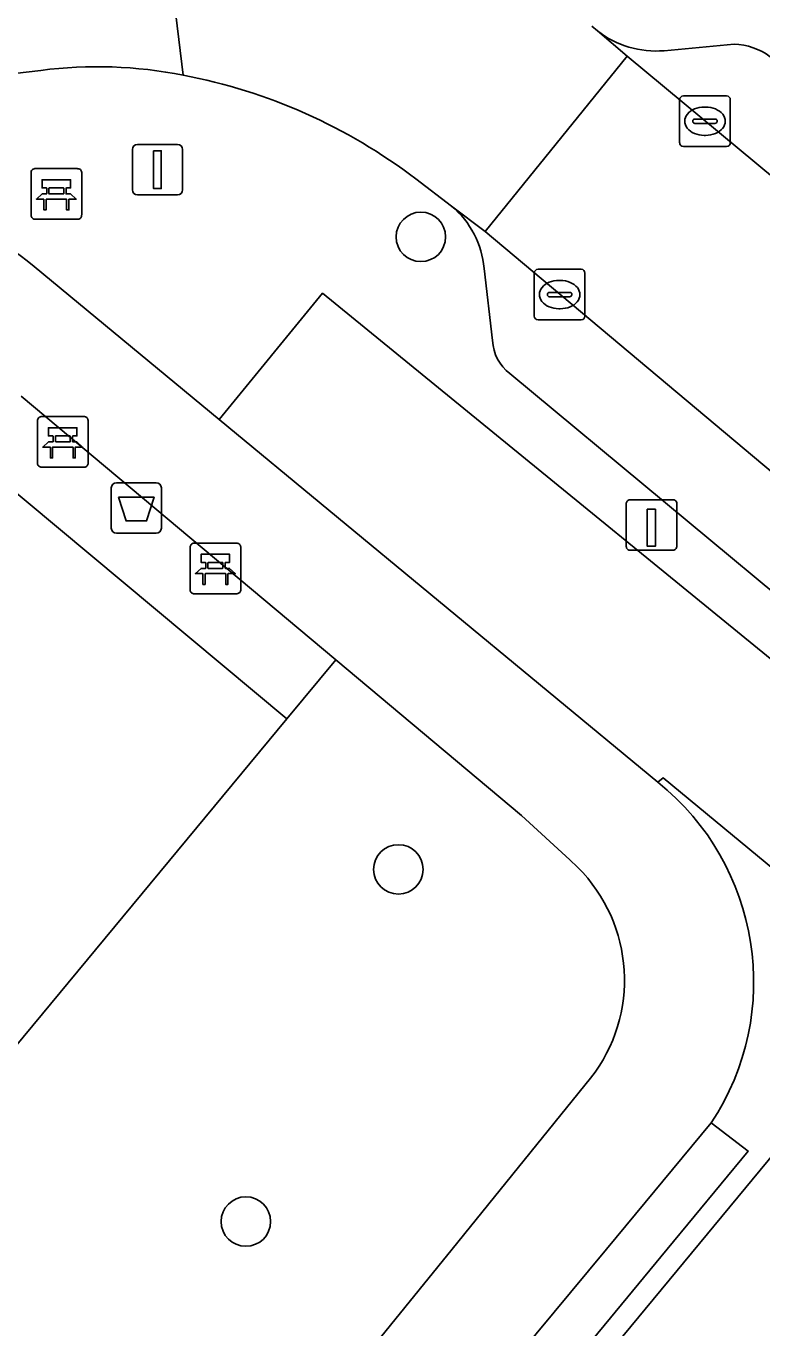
# Model space of a CAD drawing. Extents: x 162073 to 163043, y 381818 to 382561.
# Drawn here: x 162420.9 to 162435.44, y 382248.44 to 382274.18 of the extents above; entities that cross this region are included whole.
import ezdxf

# ---------------------------------------------------------------- set-up
doc = ezdxf.new("R2010")
doc.units = 0
for name, color, linetype in [('IMGEO_Afvalbak', 7, 'Continuous'), ('IMGEO_Bank', 7, 'Continuous'), ('IMGEO_Boom', 7, 'Continuous'), ('IMGEO_Groenvoorziening', 7, 'Continuous'), ('IMGEO_Haag', 7, 'Continuous'), ('IMGEO_Kolk', 7, 'Continuous'), ('IMGEO_Laadpaal', 7, 'Continuous'), ('IMGEO_Lichtmast', 7, 'Continuous'), ('IMGEO_Parkeervlak_open', 7, 'Continuous'), ('IMGEO_Rijbaan_lokaal_open', 7, 'Continuous'), ('IMGEO_Terreindeel_zand', 7, 'Continuous'), ('IMGEO_Voetpad_gesloten', 7, 'Continuous'), ('IMGEO_Voetpad_open', 7, 'Continuous')]:
    doc.layers.add(name, color=color, linetype=linetype)

msp = doc.modelspace()

# ---------------------------------------------------------------- linework, layer by layer
at = {"layer": 'IMGEO_Afvalbak'}
for p, q in [((162422.585, 382264.25), (162422.585, 382265.05)), ((162422.585, 382265.05), (162422.585, 382264.25)), ((162422.685, 382265.15), (162423.475, 382265.15)), ((162423.475, 382265.15), (162422.685, 382265.15)), ((162423.575, 382265.05), (162423.575, 382264.25)), ((162423.575, 382264.25), (162423.575, 382265.05)), ((162423.475, 382264.15), (162422.685, 382264.15)), ((162422.685, 382264.15), (162423.475, 382264.15))]:
    msp.add_line(p, q, dxfattribs=at)
msp.add_lwpolyline([(162422.728, 382264.864), (162423.432, 382264.864), (162423.283, 382264.394), (162422.877, 382264.394), (162422.728, 382264.864)], dxfattribs=at)
for centre, start, end in [((162422.685, 382265.05), 90, 180), ((162422.685, 382265.05), 90, 180), ((162423.475, 382265.05), 0, 90), ((162423.475, 382265.05), 360, 90), ((162422.685, 382264.25), 180, 270), ((162422.685, 382264.25), 180, 270), ((162423.475, 382264.25), 270, 0), ((162423.475, 382264.25), 270, 0)]:
    msp.add_arc(centre, 0.1, start, end, dxfattribs=at)
at = {"layer": 'IMGEO_Bank'}
for p, q in [((162421.075, 382271.358), (162421.916, 382271.358)), ((162421.916, 382271.358), (162421.075, 382271.358)), ((162421, 382270.433), (162421, 382271.274)), ((162421, 382271.274), (162421, 382270.433)), ((162422, 382271.283), (162422, 382270.442)), ((162422, 382270.442), (162422, 382271.283)), ((162421.309, 382270.864), (162421.309, 382270.97)), ((162421.353, 382270.97), (162421.353, 382270.864)), ((162421.641, 382270.976), (162421.359, 382270.976)), ((162421.359, 382270.858), (162421.641, 382270.858)), ((162421.647, 382270.864), (162421.647, 382270.97)), ((162421.691, 382270.97), (162421.691, 382270.864)), ((162421.697, 382270.756), (162421.304, 382270.756)), ((162421.925, 382270.358), (162421.084, 382270.358)), ((162421.084, 382270.358), (162421.925, 382270.358)), ((162421.202, 382266.457), (162422.043, 382266.457)), ((162422.043, 382266.457), (162421.202, 382266.457)), ((162421.127, 382265.532), (162421.127, 382266.373)), ((162421.127, 382266.373), (162421.127, 382265.532)), ((162422.127, 382266.382), (162422.127, 382265.541)), ((162422.127, 382265.541), (162422.127, 382266.382)), ((162421.436, 382265.963), (162421.436, 382266.069)), ((162421.48, 382266.069), (162421.48, 382265.963)), ((162421.768, 382266.075), (162421.486, 382266.075)), ((162421.486, 382265.957), (162421.768, 382265.957)), ((162421.774, 382265.963), (162421.774, 382266.069)), ((162421.818, 382266.069), (162421.818, 382265.963)), ((162421.824, 382265.855), (162421.431, 382265.855)), ((162422.052, 382265.457), (162421.211, 382265.457)), ((162421.211, 382265.457), (162422.052, 382265.457)), ((162424.218, 382263.956), (162425.059, 382263.956)), ((162425.059, 382263.956), (162424.218, 382263.956)), ((162425.143, 382263.881), (162425.143, 382263.04)), ((162425.143, 382263.04), (162425.143, 382263.881)), ((162424.143, 382263.031), (162424.143, 382263.872)), ((162424.143, 382263.872), (162424.143, 382263.031)), ((162424.452, 382263.462), (162424.452, 382263.568)), ((162424.496, 382263.568), (162424.496, 382263.462)), ((162424.784, 382263.574), (162424.502, 382263.574)), ((162424.502, 382263.456), (162424.784, 382263.456)), ((162424.79, 382263.462), (162424.79, 382263.568)), ((162424.834, 382263.568), (162424.834, 382263.462)), ((162424.84, 382263.354), (162424.447, 382263.354)), ((162425.068, 382262.956), (162424.227, 382262.956)), ((162424.227, 382262.956), (162425.068, 382262.956))]:
    msp.add_line(p, q, dxfattribs=at)
for points in [[(162421.303, 382270.976), (162421.217, 382270.976), (162421.217, 382271.137), (162421.78, 382271.137), (162421.78, 382270.976), (162421.697, 382270.976)], [(162421.247, 382270.756), (162421.105, 382270.756), (162421.217, 382270.858), (162421.303, 382270.858)], [(162421.697, 382270.858), (162421.78, 382270.858), (162421.892, 382270.756), (162421.753, 382270.756)], [(162421.297, 382270.749), (162421.297, 382270.542), (162421.254, 382270.542), (162421.254, 382270.749)], [(162421.747, 382270.749), (162421.747, 382270.542), (162421.703, 382270.542), (162421.703, 382270.749)], [(162421.43, 382266.075), (162421.344, 382266.075), (162421.344, 382266.236), (162421.907, 382266.236), (162421.907, 382266.075), (162421.824, 382266.075)], [(162421.374, 382265.855), (162421.232, 382265.855), (162421.344, 382265.957), (162421.43, 382265.957)], [(162421.824, 382265.957), (162421.907, 382265.957), (162422.019, 382265.855), (162421.88, 382265.855)], [(162421.424, 382265.848), (162421.424, 382265.641), (162421.381, 382265.641), (162421.381, 382265.848)], [(162421.874, 382265.848), (162421.874, 382265.641), (162421.83, 382265.641), (162421.83, 382265.848)], [(162424.446, 382263.574), (162424.36, 382263.574), (162424.36, 382263.735), (162424.923, 382263.735), (162424.923, 382263.574), (162424.84, 382263.574)], [(162424.39, 382263.354), (162424.248, 382263.354), (162424.36, 382263.456), (162424.446, 382263.456)], [(162424.84, 382263.456), (162424.923, 382263.456), (162425.035, 382263.354), (162424.896, 382263.354)], [(162424.44, 382263.347), (162424.44, 382263.14), (162424.397, 382263.14), (162424.397, 382263.347)], [(162424.89, 382263.347), (162424.89, 382263.14), (162424.846, 382263.14), (162424.846, 382263.347)]]:
    msp.add_lwpolyline(points, dxfattribs=at)
for centre, radius, start, end in [((162421.078, 382271.28), 0.0779, 92.4484, 184.2845), ((162421.078, 382271.28), 0.0779, 92.4484, 184.2845), ((162421.922, 382271.28), 0.0779, 2.4484, 94.2845), ((162421.922, 382271.28), 0.0779, 2.4484, 94.2845), ((162421.302, 382270.969), 0.00671, 2.8957, 87.1043), ((162421.302, 382270.865), 0.00671, 272.8957, 357.1043), ((162421.359, 382270.969), 0.00671, 92.8957, 177.1043), ((162421.359, 382270.865), 0.00671, 182.8957, 267.1043), ((162421.641, 382270.969), 0.00671, 2.8957, 87.1043), ((162421.641, 382270.865), 0.00671, 272.8957, 357.1043), ((162421.698, 382270.969), 0.00671, 92.8957, 177.1043), ((162421.698, 382270.865), 0.00671, 182.8957, 267.1043), ((162421.247, 382270.749), 0.00671, 2.8957, 87.1043), ((162421.304, 382270.749), 0.00671, 92.8957, 177.1043), ((162421.696, 382270.749), 0.00671, 2.8957, 87.1043), ((162421.753, 382270.749), 0.00671, 92.8957, 177.1043), ((162421.078, 382270.436), 0.0779, 182.4484, 274.2845), ((162421.078, 382270.436), 0.0779, 182.4484, 274.2845), ((162421.922, 382270.436), 0.0779, 272.4484, 4.2845), ((162421.922, 382270.436), 0.0779, 272.4484, 4.2845), ((162421.205, 382266.379), 0.0779, 92.4484, 184.2845), ((162421.205, 382266.379), 0.0779, 92.4484, 184.2845), ((162422.049, 382266.379), 0.0779, 2.4484, 94.2845), ((162422.049, 382266.379), 0.0779, 2.4484, 94.2845), ((162421.429, 382266.068), 0.00671, 2.8957, 87.1043), ((162421.429, 382265.964), 0.00671, 272.8957, 357.1043), ((162421.486, 382266.068), 0.00671, 92.8957, 177.1043), ((162421.486, 382265.964), 0.00671, 182.8957, 267.1043), ((162421.768, 382266.068), 0.00671, 2.8957, 87.1043), ((162421.768, 382265.964), 0.00671, 272.8957, 357.1043), ((162421.825, 382266.068), 0.00671, 92.8957, 177.1043), ((162421.825, 382265.964), 0.00671, 182.8957, 267.1043), ((162421.374, 382265.848), 0.00671, 2.8957, 87.1043), ((162421.431, 382265.848), 0.00671, 92.8957, 177.1043), ((162421.823, 382265.848), 0.00671, 2.8957, 87.1043), ((162421.88, 382265.848), 0.00671, 92.8957, 177.1043), ((162421.205, 382265.535), 0.0779, 182.4484, 274.2845), ((162421.205, 382265.535), 0.0779, 182.4484, 274.2845), ((162422.049, 382265.535), 0.0779, 272.4484, 4.2845), ((162422.049, 382265.535), 0.0779, 272.4484, 4.2845), ((162424.221, 382263.878), 0.0779, 92.4484, 184.2845), ((162424.221, 382263.878), 0.0779, 92.4484, 184.2845), ((162425.065, 382263.878), 0.0779, 2.4484, 94.2845), ((162425.065, 382263.878), 0.0779, 2.4484, 94.2845), ((162424.445, 382263.567), 0.00671, 2.8957, 87.1043), ((162424.445, 382263.463), 0.00671, 272.8957, 357.1043), ((162424.502, 382263.567), 0.00671, 92.8957, 177.1043), ((162424.502, 382263.463), 0.00671, 182.8957, 267.1043), ((162424.784, 382263.567), 0.00671, 2.8957, 87.1043), ((162424.784, 382263.463), 0.00671, 272.8957, 357.1043), ((162424.841, 382263.567), 0.00671, 92.8957, 177.1043), ((162424.841, 382263.463), 0.00671, 182.8957, 267.1043), ((162424.39, 382263.347), 0.00671, 2.8957, 87.1043), ((162424.447, 382263.347), 0.00671, 92.8957, 177.1043), ((162424.839, 382263.347), 0.00671, 2.8957, 87.1043), ((162424.896, 382263.347), 0.00671, 92.8957, 177.1043), ((162424.221, 382263.034), 0.0779, 182.4484, 274.2845), ((162424.221, 382263.034), 0.0779, 182.4484, 274.2845), ((162425.065, 382263.034), 0.0779, 272.4484, 4.2845), ((162425.065, 382263.034), 0.0779, 272.4484, 4.2845)]:
    msp.add_arc(centre, radius, start, end, dxfattribs=at)
at = {"layer": 'IMGEO_Boom'}
for centre in [(162428.702, 382270.01), (162428.258, 382257.506), (162425.244, 382250.546)]:
    msp.add_circle(centre, 0.489, dxfattribs=at)
at = {"layer": 'IMGEO_Groenvoorziening'}
for points in [[(162433.386, 382259.23), (162433.488, 382259.315), (162436.385, 382256.926), (162438.396, 382259.393), (162426.759, 382268.894), (162424.716, 382266.402)], [(162423.643, 382239.491), (162424.387, 382238.869), (162433.57, 382250), (162435.17, 382251.939), (162434.441, 382252.496), (162432.369, 382250)]]:
    msp.add_lwpolyline(points, close=True, dxfattribs=at)
msp.add_lwpolyline([(162431.8, 382257.55), (162431.643, 382257.697), (162430.692, 382258.575), (162427.02, 382261.651), (162426.057, 382260.484), (162416.899, 382249.432), (162419.741, 382247.083), (162424.079, 382243.537), (162429.318, 382250), (162432.056, 382253.378)], dxfattribs=at)
msp.add_arc((162429.573, 382255.319), 3.152, 321.9771, 45.0456, dxfattribs=at)
at = {"layer": 'IMGEO_Haag'}
msp.add_lwpolyline([(162423.643, 382239.491), (162424.387, 382238.869), (162433.57, 382250), (162435.17, 382251.939), (162434.441, 382252.496), (162432.369, 382250)], close=True, dxfattribs=at)
at = {"layer": 'IMGEO_Kolk'}
for p, q in [((162433.816, 382271.87), (162433.816, 382272.722)), ((162433.891, 382272.796), (162434.743, 382272.796)), ((162434.817, 382272.722), (162434.817, 382271.87)), ((162434.304, 382272.576), (162434.329, 382272.576)), ((162434.075, 382272.29), (162434.075, 382272.302)), ((162434.513, 382272.253), (162434.115, 382272.253)), ((162434.118, 382272.339), (162434.516, 382272.339)), ((162434.559, 382272.302), (162434.559, 382272.29)), ((162434.327, 382272.016), (162434.302, 382272.016)), ((162434.743, 382271.796), (162433.891, 382271.796)), ((162430.944, 382268.443), (162430.944, 382269.295)), ((162431.019, 382269.369), (162431.871, 382269.369)), ((162431.945, 382269.295), (162431.945, 382268.443)), ((162431.432, 382269.149), (162431.457, 382269.149)), ((162431.203, 382268.863), (162431.203, 382268.875)), ((162431.641, 382268.826), (162431.243, 382268.826)), ((162431.246, 382268.912), (162431.644, 382268.912)), ((162431.687, 382268.875), (162431.687, 382268.863)), ((162431.455, 382268.589), (162431.43, 382268.589)), ((162431.871, 382268.369), (162431.019, 382268.369))]:
    msp.add_line(p, q, dxfattribs=at)
for points in [[(162433.816, 382271.87), (162433.816, 382272.722)], [(162433.891, 382272.796), (162434.743, 382272.796)], [(162434.817, 382272.722), (162434.817, 382271.87)], [(162434.743, 382271.796), (162433.891, 382271.796)], [(162430.944, 382268.443), (162430.944, 382269.295)], [(162431.019, 382269.369), (162431.871, 382269.369)], [(162431.945, 382269.295), (162431.945, 382268.443)], [(162431.871, 382268.369), (162431.019, 382268.369)]]:
    msp.add_lwpolyline(points, dxfattribs=at)
for centre, radius, start, end in [((162433.893, 382272.72), 0.0765, 91.552, 178.448), ((162433.893, 382272.72), 0.0765, 91.552, 178.448), ((162434.741, 382272.72), 0.0765, 1.552, 88.448), ((162434.741, 382272.72), 0.0765, 1.552, 88.448), ((162434.115, 382272.299), 0.0403, 85.8775, 175.7526), ((162434.112, 382272.289), 0.0366, 178.938, 274.7102), ((162434.516, 382272.296), 0.043, 264.8664, 352.4533), ((162434.52, 382272.301), 0.0386, 1.7309, 96.639), ((162433.893, 382271.872), 0.0765, 181.552, 268.448), ((162433.893, 382271.872), 0.0765, 181.552, 268.448), ((162434.741, 382271.872), 0.0765, 271.552, 358.448), ((162434.741, 382271.872), 0.0765, 271.552, 358.448), ((162431.021, 382269.293), 0.0765, 91.552, 178.448), ((162431.021, 382269.293), 0.0765, 91.552, 178.448), ((162431.869, 382269.293), 0.0765, 1.552, 88.448), ((162431.869, 382269.293), 0.0765, 1.552, 88.448), ((162431.243, 382268.872), 0.0403, 85.8775, 175.7526), ((162431.24, 382268.862), 0.0366, 178.938, 274.7102), ((162431.644, 382268.869), 0.043, 264.8664, 352.4533), ((162431.648, 382268.874), 0.0386, 1.7309, 96.639), ((162431.021, 382268.445), 0.0765, 181.552, 268.448), ((162431.021, 382268.445), 0.0765, 181.552, 268.448), ((162431.869, 382268.445), 0.0765, 271.552, 358.448), ((162431.869, 382268.445), 0.0765, 271.552, 358.448)]:
    msp.add_arc(centre, radius, start, end, dxfattribs=at)
for centre, major_axis, ratio, start_param, end_param in [((162434.303, 382272.296), (-0.387, 0.002), 0.722429, 4.712389, 7.853982), ((162434.328, 382272.296), (-0.39, 0.002), 0.717154, 1.570796, 4.712389), ((162431.431, 382268.869), (-0.387, 0.002), 0.722429, 4.712389, 7.853982), ((162431.456, 382268.869), (-0.39, 0.002), 0.717154, 1.570796, 4.712389)]:
    msp.add_ellipse(centre, major_axis=major_axis, ratio=ratio, start_param=start_param, end_param=end_param, dxfattribs=at)
at = {"layer": 'IMGEO_Laadpaal'}
for p, q in [((162432.761, 382264.73), (162432.761, 382263.889)), ((162432.761, 382264.73), (162432.761, 382263.889)), ((162433.677, 382264.814), (162432.836, 382264.814)), ((162433.677, 382264.814), (162432.836, 382264.814)), ((162433.761, 382263.898), (162433.761, 382264.739)), ((162433.761, 382263.898), (162433.761, 382264.739)), ((162432.845, 382263.814), (162433.686, 382263.814)), ((162432.845, 382263.814), (162433.686, 382263.814))]:
    msp.add_line(p, q, dxfattribs=at)
msp.add_lwpolyline([(162433.176, 382264.627), (162433.336, 382264.627), (162433.336, 382263.894), (162433.176, 382263.894), (162433.176, 382264.627)], dxfattribs=at)
for centre, start, end in [((162432.839, 382264.736), 92.4484, 184.2845), ((162432.839, 382264.736), 92.4484, 184.2845), ((162433.683, 382264.736), 2.4484, 94.2845), ((162433.683, 382264.736), 2.4484, 94.2845), ((162432.839, 382263.892), 182.4484, 274.2845), ((162432.839, 382263.892), 182.4484, 274.2845), ((162433.683, 382263.892), 272.4484, 4.2845), ((162433.683, 382263.892), 272.4484, 4.2845)]:
    msp.add_arc(centre, 0.0779, start, end, dxfattribs=at)
at = {"layer": 'IMGEO_Lichtmast'}
for p, q in [((162423.002, 382270.938), (162423.002, 382271.738)), ((162423.002, 382271.738), (162423.002, 382270.938)), ((162423.102, 382271.838), (162423.892, 382271.838)), ((162423.892, 382271.838), (162423.102, 382271.838)), ((162423.992, 382271.738), (162423.992, 382270.938)), ((162423.992, 382270.938), (162423.992, 382271.738)), ((162423.892, 382270.838), (162423.102, 382270.838)), ((162423.102, 382270.838), (162423.892, 382270.838))]:
    msp.add_line(p, q, dxfattribs=at)
msp.add_lwpolyline([(162423.422, 382271.713), (162423.572, 382271.713), (162423.572, 382270.963), (162423.422, 382270.963), (162423.422, 382271.713)], dxfattribs=at)
for centre, start, end in [((162423.102, 382271.738), 90, 180), ((162423.102, 382271.738), 90, 180), ((162423.892, 382271.738), 0, 90), ((162423.892, 382271.738), 360, 90), ((162423.102, 382270.938), 180, 270), ((162423.102, 382270.938), 180, 270), ((162423.892, 382270.938), 270, 0), ((162423.892, 382270.938), 270, 0)]:
    msp.add_arc(centre, 0.1, start, end, dxfattribs=at)
at = {"layer": 'IMGEO_Parkeervlak_open'}
for points in [[(162432.193, 382274.082), (162432.778, 382273.583), (162441.555, 382266.293), (162443.04, 382265.099)], [(162434.892, 382273.816), (162433.509, 382273.69)], [(162429.974, 382270.117), (162429.31, 382270.616)], [(162440.019, 382261.69), (162438.694, 382262.794), (162429.974, 382270.117)], [(162429.951, 382269.384), (162430.118, 382267.96)], [(162430.462, 382267.306), (162436.614, 382262.197)]]:
    msp.add_lwpolyline(points, dxfattribs=at)
for centre, radius, start, end in [((162433.349, 382275.556), 1.873, 231.9109, 274.9145), ((162434.866, 382272.581), 1.235, 53.1877, 88.7907), ((162428.17, 382269.24), 1.787, 4.6189, 50.3563), ((162430.996, 382268.004), 0.879, 182.8915, 232.5967)]:
    msp.add_arc(centre, radius, start, end, dxfattribs=at)
at = {"layer": 'IMGEO_Rijbaan_lokaal_open'}
for points in [[(162424.005, 382273.206), (162423.357, 382278.525), (162372.327, 382272.475), (162372.914, 382267.549), (162374.13, 382267.694), (162417.435, 382272.871), (162421.196, 382273.3)], [(162423.357, 382278.525), (162424.005, 382273.206)], [(162428.602, 382271.156), (162429.31, 382270.616), (162429.974, 382270.117), (162432.778, 382273.583), (162432.193, 382274.082), (162432.082, 382274.177)], [(162436.767, 382253.204), (162403.183, 382212.607)]]:
    msp.add_lwpolyline(points, dxfattribs=at)
msp.add_lwpolyline([(162441.555, 382266.293), (162432.778, 382273.583), (162429.974, 382270.117), (162438.694, 382262.794)], close=True, dxfattribs=at)
for centre, radius, start, end in [((162422.315, 382264.733), 8.64, 78.7225, 97.4443), ((162421.934, 382262.382), 11.021, 52.7654, 79.1663)]:
    msp.add_arc(centre, radius, start, end, dxfattribs=at)
at = {"layer": 'IMGEO_Terreindeel_zand'}
msp.add_lwpolyline([(162416.899, 382249.432), (162426.057, 382260.484), (162418.3, 382266.956), (162409.118, 382255.863), (162416.212, 382250)], close=True, dxfattribs=at)
at = {"layer": 'IMGEO_Voetpad_gesloten'}
for points in [[(162433.386, 382259.23), (162424.716, 382266.402), (162421.059, 382269.425)], [(162420.801, 382266.86), (162427.02, 382261.651), (162430.692, 382258.575), (162431.643, 382257.697), (162431.8, 382257.55)], [(162432.056, 382253.378), (162429.318, 382250), (162424.079, 382243.537), (162415.408, 382233.07), (162413.858, 382231.184), (162405.299, 382220.769), (162399.925, 382214.283)], [(162411.657, 382224.982), (162413.008, 382226.597), (162422.308, 382237.834), (162423.643, 382239.491), (162432.369, 382250), (162434.441, 382252.496)]]:
    msp.add_lwpolyline(points, dxfattribs=at)
for centre, radius, start, end in [((162415.803, 382262.949), 8.341, 50.9378, 70.253), ((162430.22, 382255.284), 5.059, 326.5493, 51.2587), ((162429.573, 382255.319), 3.152, 321.9771, 45.0456)]:
    msp.add_arc(centre, radius, start, end, dxfattribs=at)
at = {"layer": 'IMGEO_Voetpad_open'}
for points in [[(162432.082, 382274.177), (162432.193, 382274.082)], [(162433.509, 382273.69), (162434.892, 382273.816)], [(162421.196, 382273.3), (162417.435, 382272.871), (162374.13, 382267.694), (162374.163, 382267.252), (162388.614, 382268.963), (162388.716, 382267.82), (162390.824, 382268.088), (162390.687, 382269.212), (162402.627, 382270.625), (162402.764, 382269.524), (162404.842, 382269.749), (162404.701, 382270.874), (162419.007, 382272.588), (162419.64, 382272.101), (162418.621, 382270.799)], [(162429.31, 382270.616), (162428.602, 382271.156)], [(162421.059, 382269.425), (162424.716, 382266.402), (162426.759, 382268.894), (162438.396, 382259.393), (162440.019, 382261.69)], [(162430.118, 382267.96), (162429.951, 382269.384)], [(162415.23, 382268.753), (162412.834, 382268.446), (162401.745, 382255.073), (162400.215, 382256.364), (162394.966, 382250), (162392.001, 382246.405), (162387.99, 382241.747), (162391.524, 382238.94), (162391.795, 382238.76), (162391.509, 382238.364), (162391.696, 382238.202), (162392.223, 382237.744), (162402.342, 382250), (162404.906, 382253.105), (162404.384, 382253.54), (162404.174, 382253.715), (162403.835, 382253.332), (162403.562, 382253.531), (162406.978, 382257.631), (162409.118, 382255.863), (162418.3, 382266.956), (162426.057, 382260.484), (162427.02, 382261.651), (162420.801, 382266.86)], [(162436.614, 382262.197), (162430.462, 382267.306)], [(162440.019, 382261.69), (162438.396, 382259.393), (162436.385, 382256.926), (162433.488, 382259.315), (162433.386, 382259.23)], [(162403.183, 382212.607), (162436.767, 382253.204), (162440.272, 382257.441)], [(162434.441, 382252.496), (162435.17, 382251.939), (162433.57, 382250), (162424.387, 382238.869), (162423.643, 382239.491), (162422.308, 382237.834), (162423.023, 382237.249), (162413.733, 382226.021), (162413.008, 382226.597), (162411.657, 382224.982), (162412.361, 382224.396), (162402.831, 382212.8), (162402.113, 382213.38), (162400.833, 382211.833)]]:
    msp.add_lwpolyline(points, dxfattribs=at)
for centre, radius, start, end in [((162433.349, 382275.556), 1.873, 231.9109, 274.9145), ((162434.866, 382272.581), 1.235, 53.1877, 88.7907), ((162422.315, 382264.733), 8.64, 78.7225, 97.4443), ((162421.934, 382262.382), 11.021, 52.7654, 79.1663), ((162415.803, 382262.949), 8.341, 50.9378, 70.253), ((162428.17, 382269.24), 1.787, 4.6189, 50.3563), ((162430.996, 382268.004), 0.879, 182.8915, 232.5967), ((162430.22, 382255.284), 5.059, 326.5493, 51.2587)]:
    msp.add_arc(centre, radius, start, end, dxfattribs=at)

doc.saveas('drawing.dxf')
